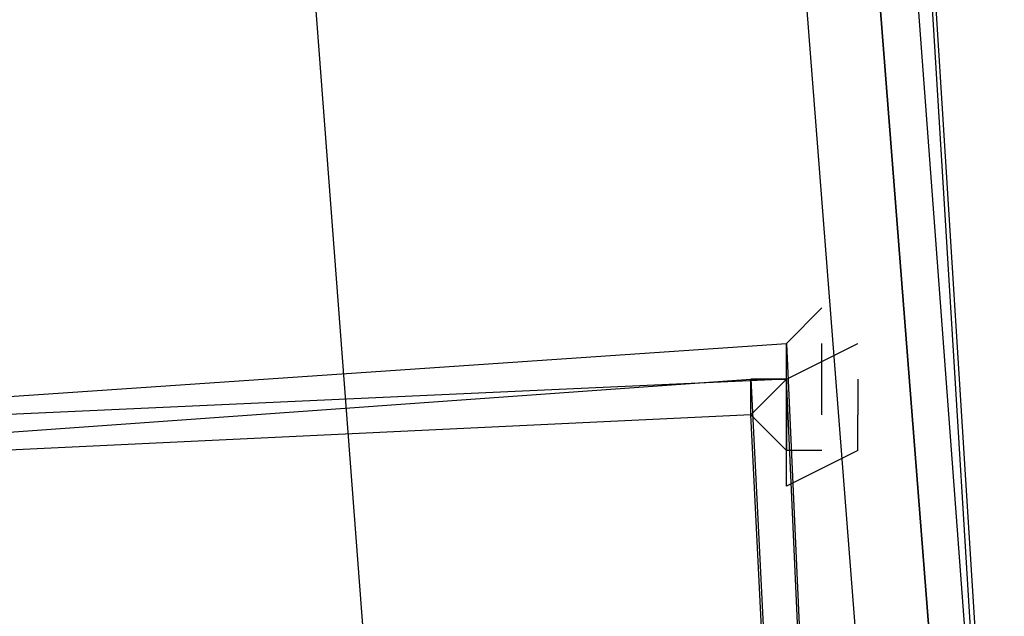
# Model space of a CAD drawing. Header units: feet. Extents: x -79 to 198, y -22 to 181.
# Tile 875 of 982: x 137.513 to 137.881, y 118.876 to 119.099. Entities that reach past the tile are written whole.
import ezdxf

# ---------------------------------------------------------------- set-up
doc = ezdxf.new("R2010")
doc.units = ezdxf.units.FT
doc.layers.add('A-AREA-UNIDAD', color=30, linetype='CONTINUOUS')
doc.layers.add('A-LINEA', color=7, linetype='CONTINUOUS')

msp = doc.modelspace()

# ---------------------------------------------------------------- linework, layer by layer
at = {"layer": 'A-AREA-UNIDAD'}
msp.add_lwpolyline([(119.36, 110.0089), (121.312, 109.5289), (121.92, 112.4089), (122.88, 112.4089), (135.808, 109.3333), (135.872, 108.1778), (135.552, 106.8444), (137.36, 106.4178), (137.408, 107.0933), (138.16, 107.0933), (137.888, 115.6089), (137.088, 126.2044), (136.16, 134.0622)], dxfattribs=at)
at = {"layer": 'A-LINEA'}
for p, q in [((137.8133, 118.9644), (137.8133, 118.9778)), ((137.8133, 118.9644), (137.8133, 118.9778)), ((137.8267, 118.9778), (137.8267, 118.9778)), ((137.8267, 118.9778), (137.8267, 118.9778)), ((137.8133, 118.9511), (137.8133, 118.9644)), ((137.8133, 118.9511), (137.8133, 118.9644)), ((137.8267, 118.9644), (137.8267, 118.9644)), ((137.8267, 118.9644), (137.8267, 118.9644))]:
    msp.add_line(p, q, dxfattribs=at)
for points in [[(138.3067, 108.7111), (138.2133, 112.1778), (138.0667, 115.6578), (137.8533, 119.1244), (137.6, 122.5911), (137.28, 126.0578), (136.9067, 129.5244), (136.48, 132.9778), (136, 136.4178), (135.4667, 139.8578), (134.88, 143.2844)], [(138.3067, 108.7111), (138.2133, 112.1778), (138.0667, 115.6578), (137.8533, 119.1244), (137.6, 122.5911), (137.28, 126.0578), (136.9067, 129.5244), (136.48, 132.9778), (136, 136.4178), (135.4667, 139.8578), (134.88, 143.2844)], [(138.3467, 106.2578), (138.2933, 109.6444), (138.1733, 113.0311), (138.0267, 116.4044), (137.8133, 119.7778), (137.5467, 123.1511), (137.2267, 126.5244), (136.8667, 129.8844), (136.4533, 133.2444), (135.9733, 136.5911), (135.4533, 139.9378), (134.88, 143.2711)], [(138.3467, 106.2578), (138.2933, 109.6444), (138.1733, 113.0311), (138.0267, 116.4044), (137.8133, 119.7778), (137.5467, 123.1511), (137.2267, 126.5244), (136.8667, 129.8844), (136.4533, 133.2444), (135.9733, 136.5911), (135.4533, 139.9378), (134.88, 143.2711)], [(137.84, 118.8578), (137.8533, 118.8711), (137.5467, 122.7911), (137.5467, 122.8044), (137.5333, 122.8044), (137.52, 122.7911), (137.8267, 118.8578), (137.84, 118.8578)], [(137.84, 118.8578), (137.8533, 118.8711), (137.5467, 122.7911), (137.5467, 122.8044), (137.5333, 122.8044), (137.52, 122.7911), (137.8267, 118.8578), (137.84, 118.8578)], [(137.8667, 118.8711), (137.5733, 122.8044), (137.5467, 122.8044), (137.5467, 122.7911), (137.8533, 118.8711), (137.8533, 118.8578), (137.8667, 118.8578), (137.8667, 118.8711)], [(137.8667, 118.8711), (137.5733, 122.8044), (137.5467, 122.8044), (137.5467, 122.7911), (137.8533, 118.8711), (137.8533, 118.8578), (137.8667, 118.8578), (137.8667, 118.8711)], [(137.8, 118.9644), (137.7867, 118.9511), (137.7867, 118.9511), (137.7867, 118.9511), (137.7867, 118.9644), (137.7867, 118.9644), (137.7867, 118.9644), (137.7867, 118.9644), (137.7867, 118.9644), (137.8, 118.9644), (137.8, 118.9644), (137.8, 118.9778), (137.8, 118.9778), (137.8133, 118.9911), (137.8133, 118.9911)], [(137.8, 118.9644), (137.7867, 118.9511), (137.7867, 118.9511), (137.7867, 118.9511), (137.7867, 118.9644), (137.7867, 118.9644), (137.7867, 118.9644), (137.7867, 118.9644), (137.7867, 118.9644), (137.8, 118.9644), (137.8, 118.9644), (137.8, 118.9778), (137.8, 118.9778), (137.8133, 118.9911), (137.8133, 118.9911)], [(137.24, 118.6444), (137.2133, 118.9378), (137.8, 118.9778), (137.8133, 118.6844), (137.24, 118.6444)], [(137.24, 118.6444), (137.2133, 118.9378), (137.8, 118.9778), (137.8133, 118.6844), (137.24, 118.6444)], [(137.8267, 118.9378), (137.8267, 118.9378), (137.8267, 118.9378), (137.8267, 118.9378), (137.8, 118.9244), (137.8, 118.9244), (137.8, 118.9511), (137.8, 118.9511), (137.8, 118.9511), (137.8, 118.9378), (137.8, 118.9378), (137.7867, 118.9511), (137.7867, 118.9511), (137.8, 118.9644), (137.8, 118.9644), (137.8, 118.9511), (137.8, 118.9511), (137.8, 118.9511), (137.8, 118.9644), (137.8, 118.9644), (137.8267, 118.9778), (137.8267, 118.9778)], [(137.8267, 118.9378), (137.8267, 118.9378), (137.8267, 118.9378), (137.8267, 118.9378), (137.8, 118.9244), (137.8, 118.9244), (137.8, 118.9511), (137.8, 118.9511), (137.8, 118.9511), (137.8, 118.9378), (137.8, 118.9378), (137.7867, 118.9511), (137.7867, 118.9511), (137.8, 118.9644), (137.8, 118.9644), (137.8, 118.9511), (137.8, 118.9511), (137.8, 118.9511), (137.8, 118.9644), (137.8, 118.9644), (137.8267, 118.9778), (137.8267, 118.9778)], [(137.2133, 118.9378), (137.24, 118.6444), (137.8133, 118.6711), (137.8, 118.9644), (137.2133, 118.9378)], [(137.2133, 118.9378), (137.24, 118.6444), (137.8133, 118.6711), (137.8, 118.9644), (137.2133, 118.9378)], [(137.2533, 118.6578), (137.2267, 118.9244), (137.7867, 118.9644), (137.8, 118.6978), (137.2533, 118.6578)], [(137.2533, 118.6578), (137.2267, 118.9244), (137.7867, 118.9644), (137.8, 118.6978), (137.2533, 118.6578)], [(137.8267, 118.9644), (137.8267, 118.9644), (137.8267, 118.9511), (137.8267, 118.9511), (137.8267, 118.9511)], [(137.8267, 118.9644), (137.8267, 118.9644), (137.8267, 118.9511), (137.8267, 118.9511), (137.8267, 118.9511)], [(137.2267, 118.9244), (137.24, 118.6578), (137.8, 118.6844), (137.7867, 118.9511), (137.2267, 118.9244)], [(137.2267, 118.9244), (137.24, 118.6578), (137.8, 118.6844), (137.7867, 118.9511), (137.2267, 118.9244)], [(137.8133, 118.9378), (137.8133, 118.9378), (137.8, 118.9378), (137.8, 118.9378), (137.8, 118.9511), (137.8, 118.9511)], [(137.8133, 118.9378), (137.8133, 118.9378), (137.8, 118.9378), (137.8, 118.9378), (137.8, 118.9511), (137.8, 118.9511)], [(137.8267, 118.9378), (137.8267, 118.9511), (137.8267, 118.9511)], [(137.8267, 118.9378), (137.8267, 118.9511), (137.8267, 118.9511)]]:
    msp.add_lwpolyline(points, dxfattribs=at)
for points in [[(137.8, 118.9644), (137.7867, 118.9644), (137.7867, 118.9644), (137.8, 118.9644)], [(137.8, 118.9644), (137.7867, 118.9644), (137.7867, 118.9644), (137.8, 118.9644)], [(137.8, 118.9511), (137.8, 118.9511), (137.8, 118.9511), (137.8, 118.9511)], [(137.8, 118.9511), (137.8, 118.9511), (137.8, 118.9511), (137.8, 118.9511)]]:
    msp.add_lwpolyline(points, close=True, dxfattribs=at)

doc.saveas('drawing.dxf')
